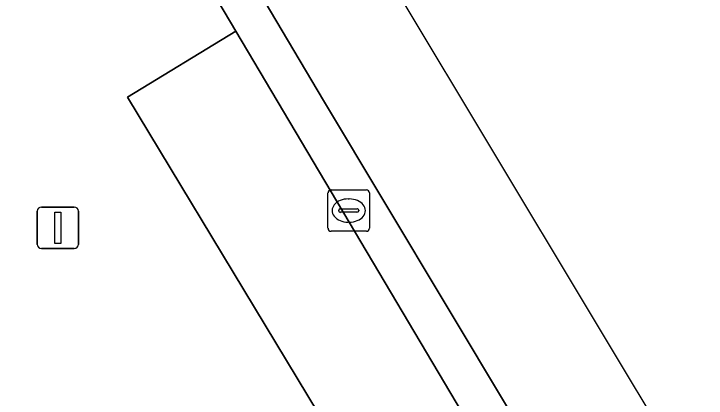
# Model space of a CAD drawing. Extents: x 160377 to 161131, y 383938 to 384853.
# Drawn here: x 161059.01 to 161075.69, y 384425.24 to 384434.5 of the extents above; entities that cross this region are included whole.
import ezdxf

# ---------------------------------------------------------------- set-up
doc = ezdxf.new("R2010")
doc.units = 0
for name, color, linetype in [('IMGEO_Fietspad_gesloten', 7, 'Continuous'), ('IMGEO_Fietspad_open', 7, 'Continuous'), ('IMGEO_Kolk', 7, 'Continuous'), ('IMGEO_Lichtmast', 7, 'Continuous'), ('IMGEO_Parkeervlak_open', 7, 'Continuous'), ('IMGEO_Voetpad_open', 7, 'Continuous')]:
    doc.layers.add(name, color=color, linetype=linetype)

msp = doc.modelspace()

# ---------------------------------------------------------------- linework, layer by layer
at = {"layer": 'IMGEO_Fietspad_gesloten'}
msp.add_lwpolyline([(161110.674, 384361.063), (161105.789, 384372.466), (161082.105, 384411.951), (161063.662, 384442.699), (161061.242, 384441.244), (161062.207, 384439.614), (161066.47, 384432.416), (161070.931, 384424.974)], dxfattribs=at)
at = {"layer": 'IMGEO_Fietspad_open'}
msp.add_lwpolyline([(161070.931, 384424.974), (161066.47, 384432.416), (161062.207, 384439.614), (161061.242, 384441.244), (161060.414, 384440.747), (161061.38, 384439.117), (161064.36, 384434.089), (161070.1, 384424.406)], dxfattribs=at)
at = {"layer": 'IMGEO_Kolk'}
for p, q in [((161066.654, 384430.262), (161067.506, 384430.262)), ((161066.579, 384429.336), (161066.579, 384430.188)), ((161067.58, 384430.188), (161067.58, 384429.336)), ((161067.067, 384430.042), (161067.092, 384430.042)), ((161066.838, 384429.756), (161066.838, 384429.768)), ((161066.881, 384429.805), (161067.279, 384429.805)), ((161067.322, 384429.768), (161067.322, 384429.756)), ((161067.276, 384429.719), (161066.878, 384429.719)), ((161067.09, 384429.482), (161067.065, 384429.482)), ((161067.506, 384429.262), (161066.654, 384429.262))]:
    msp.add_line(p, q, dxfattribs=at)
for points in [[(161066.654, 384430.262), (161067.506, 384430.262)], [(161066.579, 384429.336), (161066.579, 384430.188)], [(161067.58, 384430.188), (161067.58, 384429.336)], [(161067.506, 384429.262), (161066.654, 384429.262)]]:
    msp.add_lwpolyline(points, dxfattribs=at)
for centre, radius, start, end in [((161066.656, 384430.186), 0.0765, 91.552, 178.448), ((161066.656, 384430.186), 0.0765, 91.552, 178.448), ((161067.504, 384430.186), 0.0765, 1.552, 88.448), ((161067.504, 384430.186), 0.0765, 1.552, 88.448), ((161066.878, 384429.765), 0.0403, 85.8775, 175.7526), ((161067.283, 384429.767), 0.0386, 1.7309, 96.639), ((161066.875, 384429.755), 0.0366, 178.938, 274.7102), ((161067.279, 384429.762), 0.043, 264.8664, 352.4533), ((161066.656, 384429.338), 0.0765, 181.552, 268.448), ((161066.656, 384429.338), 0.0765, 181.552, 268.448), ((161067.504, 384429.338), 0.0765, 271.552, 358.448), ((161067.504, 384429.338), 0.0765, 271.552, 358.448)]:
    msp.add_arc(centre, radius, start, end, dxfattribs=at)
for centre, major_axis, ratio, start_param, end_param in [((161067.066, 384429.762), (-0.387, 0.002), 0.722429, 4.712389, 7.853982), ((161067.091, 384429.762), (-0.39, 0.002), 0.717154, 1.570796, 4.712389)]:
    msp.add_ellipse(centre, major_axis=major_axis, ratio=ratio, start_param=start_param, end_param=end_param, dxfattribs=at)
at = {"layer": 'IMGEO_Lichtmast'}
for p, q in [((161059.672, 384429.846), (161060.462, 384429.846)), ((161060.462, 384429.846), (161059.672, 384429.846)), ((161059.572, 384428.946), (161059.572, 384429.746)), ((161059.572, 384429.746), (161059.572, 384428.946)), ((161060.562, 384429.746), (161060.562, 384428.946)), ((161060.562, 384428.946), (161060.562, 384429.746)), ((161060.462, 384428.846), (161059.672, 384428.846)), ((161059.672, 384428.846), (161060.462, 384428.846))]:
    msp.add_line(p, q, dxfattribs=at)
msp.add_lwpolyline([(161059.992, 384429.721), (161060.142, 384429.721), (161060.142, 384428.971), (161059.992, 384428.971), (161059.992, 384429.721)], dxfattribs=at)
for centre, start, end in [((161059.672, 384429.746), 90, 180), ((161059.672, 384429.746), 90, 180), ((161060.462, 384429.746), 0, 90), ((161060.462, 384429.746), 360, 90), ((161059.672, 384428.946), 180, 270), ((161059.672, 384428.946), 180, 270), ((161060.462, 384428.946), 270, 0), ((161060.462, 384428.946), 270, 0)]:
    msp.add_arc(centre, 0.1, start, end, dxfattribs=at)
at = {"layer": 'IMGEO_Parkeervlak_open'}
for points in [[(161064.36, 384434.089), (161061.749, 384432.499), (161068.382, 384421.504), (161068.584, 384421.169), (161070.578, 384417.864), (161073.173, 384419.329)], [(161070.1, 384424.406), (161064.36, 384434.089)]]:
    msp.add_lwpolyline(points, dxfattribs=at)
at = {"layer": 'IMGEO_Voetpad_open'}
msp.add_lwpolyline([(161073.173, 384419.329), (161070.578, 384417.864), (161068.584, 384421.169), (161068.614, 384419.818), (161066.899, 384419.78), (161066.862, 384421.47), (161068.382, 384421.504), (161061.749, 384432.499), (161064.36, 384434.089), (161061.38, 384439.117), (161060.414, 384440.747), (161058.642, 384443.737), (161056.903, 384446.671), (161056.553, 384447.261), (161054.28, 384446.072), (161042.455, 384466.99), (161044.226, 384468.061), (161041.518, 384472.629)], dxfattribs=at)

doc.saveas('drawing.dxf')
